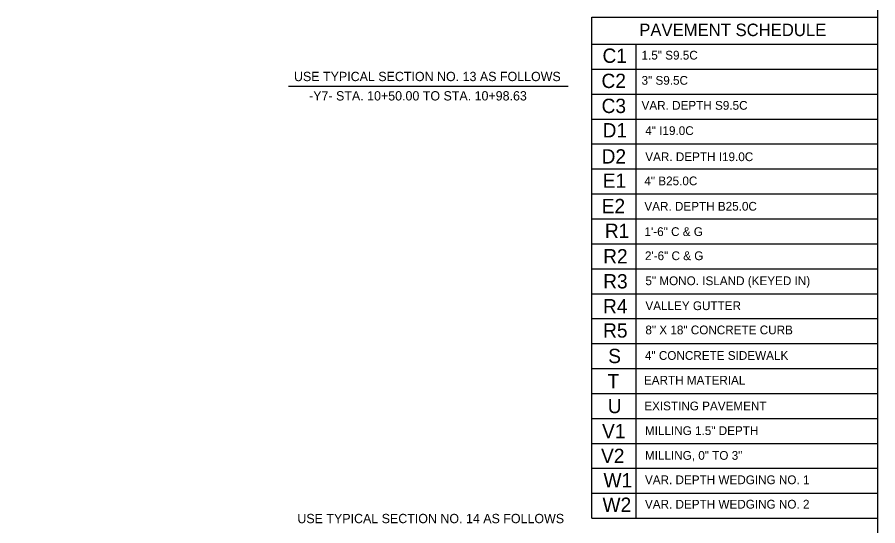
# Model space of a CAD drawing. Extents: x 957297 to 961629, y 830661 to 840840.
# Drawn here: x 959775 to 960378, y 833771 to 834126 of the extents above; entities that cross this region are included whole.
import ezdxf

# ---------------------------------------------------------------- set-up
doc = ezdxf.new("R2010")
doc.units = 0
for name, color, linetype in [('Old_Level_1', 7, 'Continuous'), ('Old_Level_50', 7, 'Continuous'), ('Prop Pavement Schedule Description CELL', 7, 'Continuous'), ('Sheet Typical CELL', 7, 'Continuous')]:
    doc.layers.add(name, color=color, linetype=linetype)

msp = doc.modelspace()

# ---------------------------------------------------------------- linework, layer by layer
at = {"layer": 'Old_Level_1'}
msp.add_line((959965.26, 834077.98), (960161.2, 834077.98), dxfattribs=at)
at = {"layer": 'Old_Level_50'}
for p, q in [((960177.75, 833775.96), (960177.75, 834126.17)), ((960177.76, 834126.17), (960377.8, 834126.17)), ((960177.75, 834107.32), (960377.79, 834107.32)), ((960177.75, 834107.32), (960377.79, 834107.32)), ((960208.48, 834107.32), (960208.48, 833775.96)), ((960177.75, 834089.88), (960377.79, 834089.88)), ((960177.75, 834089.88), (960377.79, 834089.88)), ((960177.75, 834089.88), (960377.79, 834089.88)), ((960177.75, 834072.44), (960377.79, 834072.44)), ((960177.75, 834055), (960377.79, 834055)), ((960177.75, 834037.56), (960377.79, 834037.56)), ((960177.75, 834020.12), (960377.79, 834020.12)), ((960177.75, 834002.68), (960377.79, 834002.68)), ((960177.75, 834002.68), (960377.79, 834002.68)), ((960177.75, 833985.24), (960377.79, 833985.24)), ((960177.75, 833967.8), (960377.79, 833967.8)), ((960177.75, 833950.36), (960377.79, 833950.36)), ((960177.75, 833932.92), (960377.79, 833932.92)), ((960177.75, 833915.48), (960377.79, 833915.48)), ((960177.75, 833898.04), (960377.79, 833898.04)), ((960177.75, 833880.6), (960377.79, 833880.6)), ((960177.75, 833863.16), (960377.79, 833863.16)), ((960177.75, 833845.72), (960377.79, 833845.72)), ((960177.75, 833828.28), (960377.79, 833828.28)), ((960177.75, 833810.84), (960377.79, 833810.84)), ((960177.75, 833793.4), (960377.79, 833793.4)), ((960177.75, 833775.96), (960377.79, 833775.96))]:
    msp.add_line(p, q, dxfattribs=at)
at = {"layer": 'Sheet Typical CELL'}
msp.add_lwpolyline([(960377.8, 834353.91), (958877.8, 834353.91), (958877.8, 833303.91), (960377.8, 833303.91)], close=True, dxfattribs=at)

# ---------------------------------------------------------------- texts
at = {"layer": 'Old_Level_1'}
for s, p in [('USE TYPICAL SECTION NO. 13 AS FOLLOWS', (959969.2, 834081.5)), ('-Y7- STA. 10+50.00 TO STA. 10+98.63', (959979.76, 834067.97)), ('USE TYPICAL SECTION NO. 14 AS FOLLOWS', (959971.56, 833772.48))]:
    msp.add_text(s, height=6.5088, dxfattribs=at).set_placement(p)
at = {"layer": 'Old_Level_50'}
msp.add_text('PAVEMENT SCHEDULE', height=8.7206, dxfattribs=at).set_placement((960210.85, 834112.97))
at = {"layer": 'Prop Pavement Schedule Description CELL'}
for s, height, p in [('C1', 10.005, (960185.12, 834094.28)), ('1.5" S9.5C', 6.126, (960212.45, 834096.57)), ('C2', 10.005, (960184.42, 834076.68)), ('3" S9.5C', 6.126, (960212.45, 834078.97)), ('C3', 10.005, (960184.48, 834059.2)), ('VAR. DEPTH S9.5C', 6.1255, (960212.45, 834061.49)), ('D1', 10.005, (960185.21, 834042.14)), ('4" I19.0C', 6.126, (960215.07, 834043.82)), ('D2', 10.005, (960184.51, 834023.89)), ('VAR. DEPTH I19.0C', 6.1255, (960215.07, 834025.57)), ('E1', 10.005, (960185.29, 834006.92)), ('4" B25.0C', 6.126, (960214.44, 834008.68)), ('E2', 10.005, (960184.59, 833989.18)), ('VAR. DEPTH B25.0C', 6.1255, (960214.44, 833990.94)), ('R1', 10.005, (960186.77, 833971.89)), ('1\'-6" C & G', 6.1255, (960214.52, 833973.22)), ('R2', 10.005, (960185.6, 833954.07)), ('2\'-6" C & G', 6.1255, (960214.84, 833956.36)), ('R3', 10.005, (960185.6, 833936.58)), ('5" MONO. ISLAND (KEYED IN)', 6.1255, (960215.16, 833938.87)), ('R4', 10.005, (960185.5, 833919.14)), ('VALLEY GUTTER', 6.1255, (960215.16, 833921.43)), ('R5', 10.005, (960185.55, 833902.21)), ('8" X 18" CONCRETE CURB', 6.1255, (960215.16, 833904.5)), ('S', 10, (960189.13, 833884.36)), ('4" CONCRETE SIDEWALK', 6.1255, (960214.84, 833886.65)), ('T', 10, (960188.65, 833866.82)), ('EARTH MATERIAL', 6.1255, (960214.12, 833869.35)), ('U', 10, (960188.83, 833849.38)), ('EXISTING PAVEMENT', 6.1255, (960214.36, 833851.35)), ('V1', 10.005, (960184.81, 833831.8)), ('MILLING 1.5" DEPTH', 6.1255, (960214.84, 833834.09)), ('V2', 10.005, (960184.11, 833814.51)), ('MILLING, 0" TO 3" ', 6.1255, (960214.84, 833816.79)), ('W1', 10.005, (960185.83, 833797.46)), ('VAR. DEPTH WEDGING NO. 1 ', 6.1255, (960214.84, 833799.74)), ('W2', 10.005, (960185.13, 833780.38)), ('VAR. DEPTH WEDGING NO. 2 ', 6.1255, (960214.84, 833782.67))]:
    msp.add_text(s, height=height, dxfattribs=at).set_placement(p)

doc.saveas('drawing.dxf')
